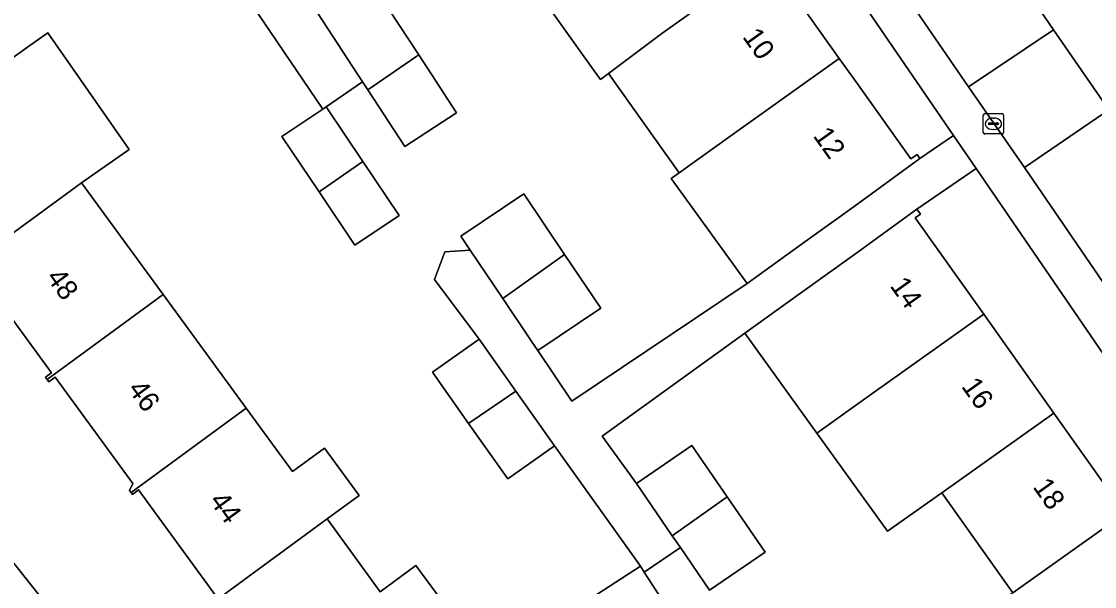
# Model space of a CAD drawing. Extents: x 157445 to 158888, y 383061 to 384688.
# Drawn here: x 157959.2 to 158011.8, y 383558.3 to 383586 of the extents above; entities that cross this region are included whole.
import ezdxf

# ---------------------------------------------------------------- set-up
doc = ezdxf.new("R2010")
doc.units = 0
for name, color, linetype in [('IMGEO_Erf', 7, 'Continuous'), ('IMGEO_Kolk', 7, 'Continuous'), ('IMGEO_Pand', 7, 'Continuous'), ('IMGEO_Pand_nummerreeks', 7, 'Continuous'), ('IMGEO_Parkeervlak_open', 7, 'Continuous'), ('IMGEO_Rijbaan_lokaal_open', 7, 'Continuous'), ('IMGEO_Voetpad_open', 7, 'Continuous')]:
    doc.layers.add(name, color=color, linetype=linetype)

msp = doc.modelspace()

# ---------------------------------------------------------------- linework, layer by layer
at = {"layer": 'IMGEO_Erf'}
for points in [[(157964.293, 383629.929), (157929.336, 383596.06), (157933.255, 383591.676), (157962.879, 383554.327)], [(157975.733, 383588.818), (157978.659, 383584.345), (157980.517, 383581.504), (157977.988, 383579.851), (157976.173, 383582.626), (157975.913, 383583.025), (157974.127, 383581.803), (157975.928, 383579.115), (157977.701, 383576.469), (157975.534, 383575.016), (157973.775, 383577.641), (157971.96, 383580.35), (157973.959, 383581.691), (157969.791, 383587.846)], [(157987.386, 383557.912), (157989.528, 383559.29), (157985.308, 383565.192), (157983.019, 383563.577), (157981.104, 383566.293), (157979.335, 383568.801), (157981.624, 383570.415), (157979.436, 383573.347), (157979.942, 383574.7), (157981.183, 383574.775), (157980.726, 383575.454), (157983.814, 383577.53), (157985.806, 383574.567), (157987.578, 383571.933), (157984.49, 383569.857), (157986.158, 383567.376), (157994.748, 383573.151), (157991.033, 383578.295), (157991.418, 383578.569), (157987.953, 383583.425), (157987.563, 383583.132), (157987.51, 383583.205), (157987.254, 383583.565), (157983.985, 383588.146)], [(157956.464, 383582.559), (157959.6, 383584.804), (157960.494, 383585.425), (157964.467, 383579.704), (157962.132, 383578.082), (157966.138, 383572.6), (157970.205, 383567.034), (157972.472, 383563.933), (157974.047, 383565.084), (157975.744, 383562.761), (157974.169, 383561.61), (157976.773, 383558.046), (157978.527, 383559.328), (157980.031, 383557.27)], [(157968.717, 383557.846), (157964.929, 383563.029), (157964.634, 383562.813), (157964.565, 383562.908), (157964.497, 383563.001), (157964.651, 383563.351), (157960.845, 383568.559), (157960.538, 383568.334), (157960.458, 383568.444), (157960.377, 383568.555), (157960.662, 383568.764), (157956.824, 383574.016)], [(158007.768, 383557.989), (158004.292, 383562.895), (158001.635, 383561.006), (157998.162, 383565.819), (157994.637, 383570.704), (157987.652, 383565.663), (157989.323, 383563.347), (157992.043, 383565.213), (157993.77, 383562.697), (157995.629, 383559.987), (157992.909, 383558.12), (157991.479, 383560.205), (157989.711, 383559.006), (157991.269, 383556.582)]]:
    msp.add_lwpolyline(points, dxfattribs=at)
for points in [[(157984.37, 383610.304), (157982.202, 383608.723), (157982.308, 383608.574), (157982.012, 383608.363), (157985.379, 383603.642), (157988.884, 383598.729), (157992.235, 383594.032), (157995.759, 383589.09), (157999.269, 383584.17), (158000, 383583.145), (158002.778, 383579.25), (158003.078, 383579.464), (158003.217, 383579.268), (158004.864, 383580.397)], [(158005.973, 383578.779), (158003.068, 383576.788), (158003.239, 383576.547), (158002.987, 383576.368), (158006.342, 383571.634), (158009.774, 383566.791), (158013.25, 383561.886), (158016.758, 383556.936), (158020.247, 383552.012), (158023.721, 383547.11), (158027.152, 383542.27), (158030.703, 383537.258), (158034.183, 383532.348), (158037.549, 383527.598), (158037.87, 383527.826), (158038.053, 383527.567), (158040.104, 383528.972)]]:
    msp.add_lwpolyline(points, close=True, dxfattribs=at)
at = {"layer": 'IMGEO_Kolk'}
for p, q in [((158006.394, 383581.467), (158007.246, 383581.467)), ((158006.319, 383580.541), (158006.319, 383581.393)), ((158006.578, 383580.961), (158006.578, 383580.973)), ((158007.016, 383580.924), (158006.618, 383580.924)), ((158006.621, 383581.01), (158007.019, 383581.01)), ((158006.807, 383581.247), (158006.832, 383581.247)), ((158007.062, 383580.973), (158007.062, 383580.961)), ((158007.32, 383581.393), (158007.32, 383580.541)), ((158007.246, 383580.467), (158006.394, 383580.467)), ((158006.83, 383580.687), (158006.805, 383580.687))]:
    msp.add_line(p, q, dxfattribs=at)
for points in [[(158006.394, 383581.467), (158007.246, 383581.467)], [(158006.319, 383580.541), (158006.319, 383581.393)], [(158007.32, 383581.393), (158007.32, 383580.541)], [(158007.246, 383580.467), (158006.394, 383580.467)]]:
    msp.add_lwpolyline(points, dxfattribs=at)
for centre, radius, start, end in [((158006.396, 383581.391), 0.0765, 91.552, 178.448), ((158006.396, 383581.391), 0.0765, 91.552, 178.448), ((158007.244, 383581.391), 0.0765, 1.552, 88.448), ((158007.244, 383581.391), 0.0765, 1.552, 88.448), ((158006.618, 383580.97), 0.0403, 85.8775, 175.7526), ((158006.615, 383580.96), 0.0366, 178.938, 274.7102), ((158007.019, 383580.967), 0.043, 264.8664, 352.4533), ((158007.023, 383580.972), 0.0386, 1.7309, 96.639), ((158006.396, 383580.543), 0.0765, 181.552, 268.448), ((158006.396, 383580.543), 0.0765, 181.552, 268.448), ((158007.244, 383580.543), 0.0765, 271.552, 358.448), ((158007.244, 383580.543), 0.0765, 271.552, 358.448)]:
    msp.add_arc(centre, radius, start, end, dxfattribs=at)
for centre, major_axis, ratio, start_param, end_param in [((158006.806, 383580.967), (-0.387, 0.002), 0.722429, 4.712389, 7.853982), ((158006.831, 383580.967), (-0.39, 0.002), 0.717154, 1.570796, 4.712389)]:
    msp.add_ellipse(centre, major_axis=major_axis, ratio=ratio, start_param=start_param, end_param=end_param, dxfattribs=at)
at = {"layer": 'IMGEO_Pand'}
for points in [[(157992.235, 383594.032), (157986.864, 383590.2), (157983.985, 383588.146), (157987.254, 383583.565), (157987.51, 383583.205), (157987.563, 383583.132), (157987.953, 383583.425), (157990.579, 383585.394), (157995.759, 383589.09)], [(157975.733, 383588.818), (157973.205, 383587.164), (157975.913, 383583.025), (157976.173, 383582.626), (157978.526, 383584.25), (157978.659, 383584.345)], [(157999.269, 383584.17), (157995.759, 383589.09), (157990.579, 383585.394), (157987.953, 383583.425), (157991.418, 383578.569), (157993.898, 383580.339)], [(157956.438, 383573.916), (157962.132, 383578.082), (157964.467, 383579.704), (157960.494, 383585.425), (157959.6, 383584.804), (157956.464, 383582.559), (157952.296, 383579.513), (157952.465, 383579.258), (157952.811, 383579.511), (157956.652, 383574.254), (157956.352, 383574.034)], [(157976.173, 383582.626), (157977.988, 383579.851), (157980.517, 383581.504), (157978.659, 383584.345), (157978.526, 383584.25)], [(157991.418, 383578.569), (157991.033, 383578.295), (157994.748, 383573.151), (157997.571, 383575.19), (158000, 383576.922), (158003.217, 383579.268), (158003.078, 383579.464), (158002.778, 383579.25), (158000, 383583.145), (157999.269, 383584.17), (157993.898, 383580.339)], [(157974.127, 383581.803), (157973.959, 383581.691), (157971.96, 383580.35), (157973.775, 383577.641), (157975.928, 383579.115)], [(157973.775, 383577.641), (157975.534, 383575.016), (157977.701, 383576.469), (157975.928, 383579.115)], [(157962.132, 383578.082), (157956.438, 383573.916), (157956.525, 383573.797), (157956.824, 383574.016), (157960.662, 383568.764), (157960.377, 383568.555), (157960.458, 383568.444), (157966.138, 383572.6)], [(157983.814, 383577.53), (157980.726, 383575.454), (157981.183, 383574.775), (157982.776, 383572.406), (157985.806, 383574.567)], [(158000.861, 383567.738), (158006.342, 383571.634), (158002.987, 383576.368), (158003.239, 383576.547), (158003.068, 383576.788), (158000.007, 383574.557), (157997.365, 383572.673), (157994.637, 383570.704), (157998.162, 383565.819)], [(157984.207, 383570.279), (157984.49, 383569.857), (157987.578, 383571.933), (157985.806, 383574.567), (157982.776, 383572.406)], [(157964.565, 383562.908), (157970.205, 383567.034), (157966.138, 383572.6), (157960.458, 383568.444), (157960.538, 383568.334), (157960.845, 383568.559), (157964.651, 383563.351), (157964.497, 383563.001)], [(158006.342, 383571.634), (158000.861, 383567.738), (157998.162, 383565.819), (158001.635, 383561.006), (158004.292, 383562.895), (158009.774, 383566.791)], [(157981.104, 383566.293), (157981.26, 383566.398), (157983.416, 383567.874), (157982.52, 383569.145), (157981.624, 383570.415), (157979.335, 383568.801)], [(157981.104, 383566.293), (157983.019, 383563.577), (157985.308, 383565.192), (157983.416, 383567.874), (157981.26, 383566.398)], [(157974.169, 383561.61), (157975.744, 383562.761), (157974.047, 383565.084), (157972.472, 383563.933), (157970.205, 383567.034), (157964.565, 383562.908), (157964.634, 383562.813), (157964.929, 383563.029), (157968.717, 383557.846), (157968.413, 383557.623), (157968.52, 383557.477)], [(158007.768, 383557.989), (158013.25, 383561.886), (158009.774, 383566.791), (158004.292, 383562.895)], [(157991.08, 383560.786), (157993.77, 383562.697), (157992.043, 383565.213), (157989.323, 383563.347)], [(157993.77, 383562.697), (157991.08, 383560.786), (157991.479, 383560.205), (157992.909, 383558.12), (157995.629, 383559.987)], [(157980.031, 383557.27), (157978.527, 383559.328), (157976.773, 383558.046), (157974.169, 383561.61), (157968.52, 383557.477), (157968.628, 383557.329), (157968.884, 383557.516), (157972.706, 383552.286), (157972.447, 383552.096), (157972.617, 383551.863), (157972.866, 383552.045)], [(158013.25, 383561.886), (158007.768, 383557.989), (158004.933, 383555.973), (158008.447, 383551.029), (158011.275, 383553.039), (158016.758, 383556.936)], [(157989.711, 383559.006), (157989.528, 383559.29), (157987.386, 383557.912), (157989.167, 383555.142), (157991.269, 383556.582)]]:
    msp.add_lwpolyline(points, close=True, dxfattribs=at)
at = {"layer": 'IMGEO_Parkeervlak_open'}
msp.add_lwpolyline([(157991.423, 383612.433), (158009.76, 383585.576), (158012.476, 383581.656), (158022.425, 383567.177)], dxfattribs=at)
at = {"layer": 'IMGEO_Rijbaan_lokaal_open'}
for points in [[(157971.586, 383627.161), (157979.269, 383618.86), (157979.626, 383618.411), (157980.7, 383617.094), (157981.081, 383616.228), (157981.263, 383615.7), (157981.367, 383615.093), (157981.365, 383614.806), (157981.29, 383614.468), (157981.11, 383614.2), (157980.818, 383613.893), (157979.308, 383612.769), (157980.071, 383611.698), (157981.034, 383610.345), (157983.243, 383611.945), (157984.406, 383612.761), (157984.665, 383612.728), (157984.975, 383612.607), (157985.24, 383612.353), (157985.477, 383612.045), (158005.59, 383582.773), (158009.76, 383585.576), (157991.423, 383612.433)], [(158046.111, 383535.496), (158044.68, 383534.545), (158026.298, 383561.481), (158025.578, 383562.5), (158023.472, 383565.627), (158022.425, 383567.177), (158012.476, 383581.656), (158008.336, 383578.833), (158041.721, 383530.034), (158045.102, 383525.057), (158054.624, 383511.124), (158059.949, 383514.788), (158051.568, 383527.067), (158053.239, 383528.166)]]:
    msp.add_lwpolyline(points, dxfattribs=at)
msp.add_lwpolyline([(158012.476, 383581.656), (158009.76, 383585.576), (158005.59, 383582.773), (158008.336, 383578.833)], close=True, dxfattribs=at)
at = {"layer": 'IMGEO_Voetpad_open'}
for points in [[(158041.721, 383530.034), (158008.336, 383578.833), (158005.59, 383582.773), (157985.477, 383612.045), (157985.24, 383612.353), (157984.975, 383612.607), (157984.665, 383612.728), (157984.406, 383612.761), (157983.243, 383611.945), (157984.37, 383610.304), (158004.864, 383580.397), (158005.973, 383578.779), (158040.104, 383528.972)], [(157962.879, 383554.327), (157933.255, 383591.676), (157929.336, 383596.06), (157927.517, 383594.557), (157930.226, 383591.278), (157931.114, 383590.203), (157942.172, 383577.023), (157928.475, 383571.812), (157921.236, 383569.058), (157922.608, 383567.6), (157928.628, 383569.893), (157943.293, 383575.479), (157945.586, 383572.515), (157962.014, 383551.283)], [(157969.791, 383587.846), (157973.959, 383581.691), (157974.127, 383581.803), (157975.913, 383583.025), (157973.205, 383587.164)]]:
    msp.add_lwpolyline(points, dxfattribs=at)
msp.add_lwpolyline([(157994.637, 383570.704), (157997.365, 383572.673), (158000.007, 383574.557), (158003.068, 383576.788), (158005.973, 383578.779), (158004.864, 383580.397), (158003.217, 383579.268), (158000, 383576.922), (157997.571, 383575.19), (157994.748, 383573.151), (157986.158, 383567.376), (157984.49, 383569.857), (157984.207, 383570.279), (157982.776, 383572.406), (157981.183, 383574.775), (157979.942, 383574.7), (157979.436, 383573.347), (157981.624, 383570.415), (157982.52, 383569.145), (157983.416, 383567.874), (157985.308, 383565.192), (157989.528, 383559.29), (157989.711, 383559.006), (157991.479, 383560.205), (157991.08, 383560.786), (157989.323, 383563.347), (157987.652, 383565.663)], close=True, dxfattribs=at)

# ---------------------------------------------------------------- texts
at = {"layer": 'IMGEO_Pand_nummerreeks'}
for s, rotation, p in [('10', 305.5003, (157994.492, 383585.221)), ('12', 305.4999, (157997.95, 383580.374)), ('48', 306.1665, (157960.373, 383573.434)), ('14', 305.4042, (158001.718, 383573.026)), ('16', 305.4029, (158005.216, 383568.104)), ('46', 306.1665, (157964.371, 383567.964)), ('18', 305.4042, (158008.717, 383563.18)), ('44', 306.1665, (157968.37, 383562.493))]:
    msp.add_text(s, height=1, rotation=rotation, dxfattribs=at).set_placement(p)

doc.saveas('drawing.dxf')
